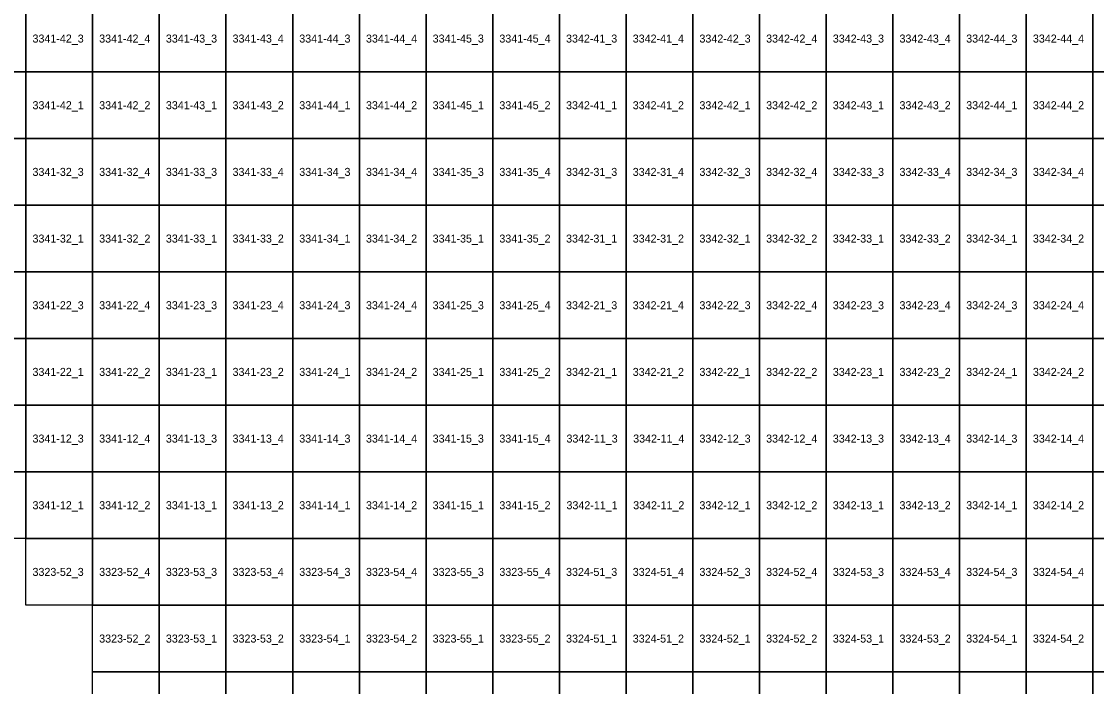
# Model space of a CAD drawing. Extents: x 312500 to 765000, y 172500 to 440000.
# Drawn here: x 554835 to 595132, y 244452 to 269390 of the extents above; entities that cross this region are included whole.
import ezdxf

# ---------------------------------------------------------------- set-up
doc = ezdxf.new("R2010")
doc.units = 0
doc.layers.add('Topo5_ramis_TKS2025', color=7, linetype='Continuous')
doc.layers.add('Topo5_ramis_TKS2025_Nr', color=7, linetype='Continuous')

msp = doc.modelspace()

# ---------------------------------------------------------------- linework, layer by layer
at = {"layer": 'Topo5_ramis_TKS2025'}
for points in [[(552500, 267500), (552500, 270000), (555000, 270000), (555000, 267500), (552500, 267500)], [(555000, 267500), (555000, 270000), (557500, 270000), (557500, 267500), (555000, 267500)], [(557500, 267500), (557500, 270000), (560000, 270000), (560000, 267500), (557500, 267500)], [(560000, 267500), (560000, 270000), (562500, 270000), (562500, 267500), (560000, 267500)], [(562500, 267500), (562500, 270000), (565000, 270000), (565000, 267500), (562500, 267500)], [(565000, 267500), (565000, 270000), (567500, 270000), (567500, 267500), (565000, 267500)], [(567500, 267500), (567500, 270000), (570000, 270000), (570000, 267500), (567500, 267500)], [(570000, 267500), (570000, 270000), (572500, 270000), (572500, 267500), (570000, 267500)], [(572500, 267500), (572500, 270000), (575000, 270000), (575000, 267500), (572500, 267500)], [(575000, 267500), (575000, 270000), (577500, 270000), (577500, 267500), (575000, 267500)], [(577500, 267500), (577500, 270000), (580000, 270000), (580000, 267500), (577500, 267500)], [(580000, 267500), (580000, 270000), (582500, 270000), (582500, 267500), (580000, 267500)], [(582500, 267500), (582500, 270000), (585000, 270000), (585000, 267500), (582500, 267500)], [(585000, 267500), (585000, 270000), (587500, 270000), (587500, 267500), (585000, 267500)], [(587500, 267500), (587500, 270000), (590000, 270000), (590000, 267500), (587500, 267500)], [(590000, 267500), (590000, 270000), (592500, 270000), (592500, 267500), (590000, 267500)], [(592500, 267500), (592500, 270000), (595000, 270000), (595000, 267500), (592500, 267500)], [(595000, 267500), (595000, 270000), (597500, 270000), (597500, 267500), (595000, 267500)], [(552500, 265000), (552500, 267500), (555000, 267500), (555000, 265000), (552500, 265000)], [(555000, 265000), (555000, 267500), (557500, 267500), (557500, 265000), (555000, 265000)], [(557500, 265000), (557500, 267500), (560000, 267500), (560000, 265000), (557500, 265000)], [(560000, 265000), (560000, 267500), (562500, 267500), (562500, 265000), (560000, 265000)], [(562500, 265000), (562500, 267500), (565000, 267500), (565000, 265000), (562500, 265000)], [(565000, 265000), (565000, 267500), (567500, 267500), (567500, 265000), (565000, 265000)], [(567500, 265000), (567500, 267500), (570000, 267500), (570000, 265000), (567500, 265000)], [(570000, 265000), (570000, 267500), (572500, 267500), (572500, 265000), (570000, 265000)], [(572500, 265000), (572500, 267500), (575000, 267500), (575000, 265000), (572500, 265000)], [(575000, 265000), (575000, 267500), (577500, 267500), (577500, 265000), (575000, 265000)], [(577500, 265000), (577500, 267500), (580000, 267500), (580000, 265000), (577500, 265000)], [(580000, 265000), (580000, 267500), (582500, 267500), (582500, 265000), (580000, 265000)], [(582500, 265000), (582500, 267500), (585000, 267500), (585000, 265000), (582500, 265000)], [(585000, 265000), (585000, 267500), (587500, 267500), (587500, 265000), (585000, 265000)], [(587500, 265000), (587500, 267500), (590000, 267500), (590000, 265000), (587500, 265000)], [(590000, 265000), (590000, 267500), (592500, 267500), (592500, 265000), (590000, 265000)], [(592500, 265000), (592500, 267500), (595000, 267500), (595000, 265000), (592500, 265000)], [(595000, 265000), (595000, 267500), (597500, 267500), (597500, 265000), (595000, 265000)], [(552500, 262500), (552500, 265000), (555000, 265000), (555000, 262500), (552500, 262500)], [(555000, 262500), (555000, 265000), (557500, 265000), (557500, 262500), (555000, 262500)], [(557500, 262500), (557500, 265000), (560000, 265000), (560000, 262500), (557500, 262500)], [(560000, 262500), (560000, 265000), (562500, 265000), (562500, 262500), (560000, 262500)], [(562500, 262500), (562500, 265000), (565000, 265000), (565000, 262500), (562500, 262500)], [(565000, 262500), (565000, 265000), (567500, 265000), (567500, 262500), (565000, 262500)], [(567500, 262500), (567500, 265000), (570000, 265000), (570000, 262500), (567500, 262500)], [(570000, 262500), (570000, 265000), (572500, 265000), (572500, 262500), (570000, 262500)], [(572500, 262500), (572500, 265000), (575000, 265000), (575000, 262500), (572500, 262500)], [(575000, 262500), (575000, 265000), (577500, 265000), (577500, 262500), (575000, 262500)], [(577500, 262500), (577500, 265000), (580000, 265000), (580000, 262500), (577500, 262500)], [(580000, 262500), (580000, 265000), (582500, 265000), (582500, 262500), (580000, 262500)], [(582500, 262500), (582500, 265000), (585000, 265000), (585000, 262500), (582500, 262500)], [(585000, 262500), (585000, 265000), (587500, 265000), (587500, 262500), (585000, 262500)], [(587500, 262500), (587500, 265000), (590000, 265000), (590000, 262500), (587500, 262500)], [(590000, 262500), (590000, 265000), (592500, 265000), (592500, 262500), (590000, 262500)], [(592500, 262500), (592500, 265000), (595000, 265000), (595000, 262500), (592500, 262500)], [(595000, 262500), (595000, 265000), (597500, 265000), (597500, 262500), (595000, 262500)], [(552500, 260000), (552500, 262500), (555000, 262500), (555000, 260000), (552500, 260000)], [(555000, 260000), (555000, 262500), (557500, 262500), (557500, 260000), (555000, 260000)], [(557500, 260000), (557500, 262500), (560000, 262500), (560000, 260000), (557500, 260000)], [(560000, 260000), (560000, 262500), (562500, 262500), (562500, 260000), (560000, 260000)], [(562500, 260000), (562500, 262500), (565000, 262500), (565000, 260000), (562500, 260000)], [(565000, 260000), (565000, 262500), (567500, 262500), (567500, 260000), (565000, 260000)], [(567500, 260000), (567500, 262500), (570000, 262500), (570000, 260000), (567500, 260000)], [(570000, 260000), (570000, 262500), (572500, 262500), (572500, 260000), (570000, 260000)], [(572500, 260000), (572500, 262500), (575000, 262500), (575000, 260000), (572500, 260000)], [(575000, 260000), (575000, 262500), (577500, 262500), (577500, 260000), (575000, 260000)], [(577500, 260000), (577500, 262500), (580000, 262500), (580000, 260000), (577500, 260000)], [(580000, 260000), (580000, 262500), (582500, 262500), (582500, 260000), (580000, 260000)], [(582500, 260000), (582500, 262500), (585000, 262500), (585000, 260000), (582500, 260000)], [(585000, 260000), (585000, 262500), (587500, 262500), (587500, 260000), (585000, 260000)], [(587500, 260000), (587500, 262500), (590000, 262500), (590000, 260000), (587500, 260000)], [(590000, 260000), (590000, 262500), (592500, 262500), (592500, 260000), (590000, 260000)], [(592500, 260000), (592500, 262500), (595000, 262500), (595000, 260000), (592500, 260000)], [(595000, 260000), (595000, 262500), (597500, 262500), (597500, 260000), (595000, 260000)], [(552500, 257500), (552500, 260000), (555000, 260000), (555000, 257500), (552500, 257500)], [(555000, 257500), (555000, 260000), (557500, 260000), (557500, 257500), (555000, 257500)], [(557500, 257500), (557500, 260000), (560000, 260000), (560000, 257500), (557500, 257500)], [(560000, 257500), (560000, 260000), (562500, 260000), (562500, 257500), (560000, 257500)], [(562500, 257500), (562500, 260000), (565000, 260000), (565000, 257500), (562500, 257500)], [(565000, 257500), (565000, 260000), (567500, 260000), (567500, 257500), (565000, 257500)], [(567500, 257500), (567500, 260000), (570000, 260000), (570000, 257500), (567500, 257500)], [(570000, 257500), (570000, 260000), (572500, 260000), (572500, 257500), (570000, 257500)], [(572500, 257500), (572500, 260000), (575000, 260000), (575000, 257500), (572500, 257500)], [(575000, 257500), (575000, 260000), (577500, 260000), (577500, 257500), (575000, 257500)], [(577500, 257500), (577500, 260000), (580000, 260000), (580000, 257500), (577500, 257500)], [(580000, 257500), (580000, 260000), (582500, 260000), (582500, 257500), (580000, 257500)], [(582500, 257500), (582500, 260000), (585000, 260000), (585000, 257500), (582500, 257500)], [(585000, 257500), (585000, 260000), (587500, 260000), (587500, 257500), (585000, 257500)], [(587500, 257500), (587500, 260000), (590000, 260000), (590000, 257500), (587500, 257500)], [(590000, 257500), (590000, 260000), (592500, 260000), (592500, 257500), (590000, 257500)], [(592500, 257500), (592500, 260000), (595000, 260000), (595000, 257500), (592500, 257500)], [(595000, 257500), (595000, 260000), (597500, 260000), (597500, 257500), (595000, 257500)], [(552500, 255000), (552500, 257500), (555000, 257500), (555000, 255000), (552500, 255000)], [(555000, 255000), (555000, 257500), (557500, 257500), (557500, 255000), (555000, 255000)], [(557500, 255000), (557500, 257500), (560000, 257500), (560000, 255000), (557500, 255000)], [(560000, 255000), (560000, 257500), (562500, 257500), (562500, 255000), (560000, 255000)], [(562500, 255000), (562500, 257500), (565000, 257500), (565000, 255000), (562500, 255000)], [(565000, 255000), (565000, 257500), (567500, 257500), (567500, 255000), (565000, 255000)], [(567500, 255000), (567500, 257500), (570000, 257500), (570000, 255000), (567500, 255000)], [(570000, 255000), (570000, 257500), (572500, 257500), (572500, 255000), (570000, 255000)], [(572500, 255000), (572500, 257500), (575000, 257500), (575000, 255000), (572500, 255000)], [(575000, 255000), (575000, 257500), (577500, 257500), (577500, 255000), (575000, 255000)], [(577500, 255000), (577500, 257500), (580000, 257500), (580000, 255000), (577500, 255000)], [(580000, 255000), (580000, 257500), (582500, 257500), (582500, 255000), (580000, 255000)], [(582500, 255000), (582500, 257500), (585000, 257500), (585000, 255000), (582500, 255000)], [(585000, 255000), (585000, 257500), (587500, 257500), (587500, 255000), (585000, 255000)], [(587500, 255000), (587500, 257500), (590000, 257500), (590000, 255000), (587500, 255000)], [(590000, 255000), (590000, 257500), (592500, 257500), (592500, 255000), (590000, 255000)], [(592500, 255000), (592500, 257500), (595000, 257500), (595000, 255000), (592500, 255000)], [(595000, 255000), (595000, 257500), (597500, 257500), (597500, 255000), (595000, 255000)], [(552500, 252500), (552500, 255000), (555000, 255000), (555000, 252500), (552500, 252500)], [(555000, 252500), (555000, 255000), (557500, 255000), (557500, 252500), (555000, 252500)], [(557500, 252500), (557500, 255000), (560000, 255000), (560000, 252500), (557500, 252500)], [(560000, 252500), (560000, 255000), (562500, 255000), (562500, 252500), (560000, 252500)], [(562500, 252500), (562500, 255000), (565000, 255000), (565000, 252500), (562500, 252500)], [(565000, 252500), (565000, 255000), (567500, 255000), (567500, 252500), (565000, 252500)], [(567500, 252500), (567500, 255000), (570000, 255000), (570000, 252500), (567500, 252500)], [(570000, 252500), (570000, 255000), (572500, 255000), (572500, 252500), (570000, 252500)], [(572500, 252500), (572500, 255000), (575000, 255000), (575000, 252500), (572500, 252500)], [(575000, 252500), (575000, 255000), (577500, 255000), (577500, 252500), (575000, 252500)], [(577500, 252500), (577500, 255000), (580000, 255000), (580000, 252500), (577500, 252500)], [(580000, 252500), (580000, 255000), (582500, 255000), (582500, 252500), (580000, 252500)], [(582500, 252500), (582500, 255000), (585000, 255000), (585000, 252500), (582500, 252500)], [(585000, 252500), (585000, 255000), (587500, 255000), (587500, 252500), (585000, 252500)], [(587500, 252500), (587500, 255000), (590000, 255000), (590000, 252500), (587500, 252500)], [(590000, 252500), (590000, 255000), (592500, 255000), (592500, 252500), (590000, 252500)], [(592500, 252500), (592500, 255000), (595000, 255000), (595000, 252500), (592500, 252500)], [(595000, 252500), (595000, 255000), (597500, 255000), (597500, 252500), (595000, 252500)], [(552500, 250000), (552500, 252500), (555000, 252500), (555000, 250000), (552500, 250000)], [(555000, 250000), (555000, 252500), (557500, 252500), (557500, 250000), (555000, 250000)], [(557500, 250000), (557500, 252500), (560000, 252500), (560000, 250000), (557500, 250000)], [(560000, 250000), (560000, 252500), (562500, 252500), (562500, 250000), (560000, 250000)], [(562500, 250000), (562500, 252500), (565000, 252500), (565000, 250000), (562500, 250000)], [(565000, 250000), (565000, 252500), (567500, 252500), (567500, 250000), (565000, 250000)], [(567500, 250000), (567500, 252500), (570000, 252500), (570000, 250000), (567500, 250000)], [(570000, 250000), (570000, 252500), (572500, 252500), (572500, 250000), (570000, 250000)], [(572500, 250000), (572500, 252500), (575000, 252500), (575000, 250000), (572500, 250000)], [(575000, 250000), (575000, 252500), (577500, 252500), (577500, 250000), (575000, 250000)], [(577500, 250000), (577500, 252500), (580000, 252500), (580000, 250000), (577500, 250000)], [(580000, 250000), (580000, 252500), (582500, 252500), (582500, 250000), (580000, 250000)], [(582500, 250000), (582500, 252500), (585000, 252500), (585000, 250000), (582500, 250000)], [(585000, 250000), (585000, 252500), (587500, 252500), (587500, 250000), (585000, 250000)], [(587500, 250000), (587500, 252500), (590000, 252500), (590000, 250000), (587500, 250000)], [(590000, 250000), (590000, 252500), (592500, 252500), (592500, 250000), (590000, 250000)], [(592500, 250000), (592500, 252500), (595000, 252500), (595000, 250000), (592500, 250000)], [(595000, 250000), (595000, 252500), (597500, 252500), (597500, 250000), (595000, 250000)], [(555000, 247500), (555000, 250000), (557500, 250000), (557500, 247500), (555000, 247500)], [(557500, 247500), (557500, 250000), (560000, 250000), (560000, 247500), (557500, 247500)], [(560000, 247500), (560000, 250000), (562500, 250000), (562500, 247500), (560000, 247500)], [(562500, 247500), (562500, 250000), (565000, 250000), (565000, 247500), (562500, 247500)], [(565000, 247500), (565000, 250000), (567500, 250000), (567500, 247500), (565000, 247500)], [(567500, 247500), (567500, 250000), (570000, 250000), (570000, 247500), (567500, 247500)], [(570000, 247500), (570000, 250000), (572500, 250000), (572500, 247500), (570000, 247500)], [(572500, 247500), (572500, 250000), (575000, 250000), (575000, 247500), (572500, 247500)], [(575000, 247500), (575000, 250000), (577500, 250000), (577500, 247500), (575000, 247500)], [(577500, 247500), (577500, 250000), (580000, 250000), (580000, 247500), (577500, 247500)], [(580000, 247500), (580000, 250000), (582500, 250000), (582500, 247500), (580000, 247500)], [(582500, 247500), (582500, 250000), (585000, 250000), (585000, 247500), (582500, 247500)], [(585000, 247500), (585000, 250000), (587500, 250000), (587500, 247500), (585000, 247500)], [(587500, 247500), (587500, 250000), (590000, 250000), (590000, 247500), (587500, 247500)], [(590000, 247500), (590000, 250000), (592500, 250000), (592500, 247500), (590000, 247500)], [(592500, 247500), (592500, 250000), (595000, 250000), (595000, 247500), (592500, 247500)], [(595000, 247500), (595000, 250000), (597500, 250000), (597500, 247500), (595000, 247500)], [(557500, 245000), (557500, 247500), (560000, 247500), (560000, 245000), (557500, 245000)], [(560000, 245000), (560000, 247500), (562500, 247500), (562500, 245000), (560000, 245000)], [(562500, 245000), (562500, 247500), (565000, 247500), (565000, 245000), (562500, 245000)], [(565000, 245000), (565000, 247500), (567500, 247500), (567500, 245000), (565000, 245000)], [(567500, 245000), (567500, 247500), (570000, 247500), (570000, 245000), (567500, 245000)], [(570000, 245000), (570000, 247500), (572500, 247500), (572500, 245000), (570000, 245000)], [(572500, 245000), (572500, 247500), (575000, 247500), (575000, 245000), (572500, 245000)], [(575000, 245000), (575000, 247500), (577500, 247500), (577500, 245000), (575000, 245000)], [(577500, 245000), (577500, 247500), (580000, 247500), (580000, 245000), (577500, 245000)], [(580000, 245000), (580000, 247500), (582500, 247500), (582500, 245000), (580000, 245000)], [(582500, 245000), (582500, 247500), (585000, 247500), (585000, 245000), (582500, 245000)], [(585000, 245000), (585000, 247500), (587500, 247500), (587500, 245000), (585000, 245000)], [(587500, 245000), (587500, 247500), (590000, 247500), (590000, 245000), (587500, 245000)], [(590000, 245000), (590000, 247500), (592500, 247500), (592500, 245000), (590000, 245000)], [(592500, 245000), (592500, 247500), (595000, 247500), (595000, 245000), (592500, 245000)], [(595000, 245000), (595000, 247500), (597500, 247500), (597500, 245000), (595000, 245000)], [(557500, 242500), (557500, 245000), (560000, 245000), (560000, 242500), (557500, 242500)], [(560000, 242500), (560000, 245000), (562500, 245000), (562500, 242500), (560000, 242500)], [(562500, 242500), (562500, 245000), (565000, 245000), (565000, 242500), (562500, 242500)], [(565000, 242500), (565000, 245000), (567500, 245000), (567500, 242500), (565000, 242500)], [(567500, 242500), (567500, 245000), (570000, 245000), (570000, 242500), (567500, 242500)], [(570000, 242500), (570000, 245000), (572500, 245000), (572500, 242500), (570000, 242500)], [(572500, 242500), (572500, 245000), (575000, 245000), (575000, 242500), (572500, 242500)], [(575000, 242500), (575000, 245000), (577500, 245000), (577500, 242500), (575000, 242500)], [(577500, 242500), (577500, 245000), (580000, 245000), (580000, 242500), (577500, 242500)], [(580000, 242500), (580000, 245000), (582500, 245000), (582500, 242500), (580000, 242500)], [(582500, 242500), (582500, 245000), (585000, 245000), (585000, 242500), (582500, 242500)], [(585000, 242500), (585000, 245000), (587500, 245000), (587500, 242500), (585000, 242500)], [(587500, 242500), (587500, 245000), (590000, 245000), (590000, 242500), (587500, 242500)], [(590000, 242500), (590000, 245000), (592500, 245000), (592500, 242500), (590000, 242500)], [(592500, 242500), (592500, 245000), (595000, 245000), (595000, 242500), (592500, 242500)], [(595000, 242500), (595000, 245000), (597500, 245000), (597500, 242500), (595000, 242500)]]:
    msp.add_lwpolyline(points, dxfattribs=at)

# ---------------------------------------------------------------- texts
at = {"layer": 'Topo5_ramis_TKS2025_Nr'}
for s, p in [('3341-42_3', (555248, 268600)), ('3341-42_4', (557748, 268600)), ('3341-43_3', (560248, 268600)), ('3341-43_4', (562748, 268600)), ('3341-44_3', (565248, 268600)), ('3341-44_4', (567748, 268600)), ('3341-45_3', (570248, 268600)), ('3341-45_4', (572748, 268600)), ('3342-41_3', (575248, 268600)), ('3342-41_4', (577748, 268600)), ('3342-42_3', (580248, 268600)), ('3342-42_4', (582748, 268600)), ('3342-43_3', (585248, 268600)), ('3342-43_4', (587748, 268600)), ('3342-44_3', (590248, 268600)), ('3342-44_4', (592748, 268600)), ('3341-42_1', (555248, 266100)), ('3341-42_2', (557748, 266100)), ('3341-43_1', (560248, 266100)), ('3341-43_2', (562748, 266100)), ('3341-44_1', (565248, 266100)), ('3341-44_2', (567748, 266100)), ('3341-45_1', (570248, 266100)), ('3341-45_2', (572748, 266100)), ('3342-41_1', (575248, 266100)), ('3342-41_2', (577748, 266100)), ('3342-42_1', (580248, 266100)), ('3342-42_2', (582748, 266100)), ('3342-43_1', (585248, 266100)), ('3342-43_2', (587748, 266100)), ('3342-44_1', (590248, 266100)), ('3342-44_2', (592748, 266100)), ('3341-32_3', (555248, 263600)), ('3341-32_4', (557748, 263600)), ('3341-33_3', (560248, 263600)), ('3341-33_4', (562748, 263600)), ('3341-34_3', (565248, 263600)), ('3341-34_4', (567748, 263600)), ('3341-35_3', (570248, 263600)), ('3341-35_4', (572748, 263600)), ('3342-31_3', (575248, 263600)), ('3342-31_4', (577748, 263600)), ('3342-32_3', (580248, 263600)), ('3342-32_4', (582748, 263600)), ('3342-33_3', (585248, 263600)), ('3342-33_4', (587748, 263600)), ('3342-34_3', (590248, 263600)), ('3342-34_4', (592748, 263600)), ('3341-32_1', (555248, 261100)), ('3341-32_2', (557748, 261100)), ('3341-33_1', (560248, 261100)), ('3341-33_2', (562748, 261100)), ('3341-34_1', (565248, 261100)), ('3341-34_2', (567748, 261100)), ('3341-35_1', (570248, 261100)), ('3341-35_2', (572748, 261100)), ('3342-31_1', (575248, 261100)), ('3342-31_2', (577748, 261100)), ('3342-32_1', (580248, 261100)), ('3342-32_2', (582748, 261100)), ('3342-33_1', (585248, 261100)), ('3342-33_2', (587748, 261100)), ('3342-34_1', (590248, 261100)), ('3342-34_2', (592748, 261100)), ('3341-22_3', (555248, 258600)), ('3341-22_4', (557748, 258600)), ('3341-23_3', (560248, 258600)), ('3341-23_4', (562748, 258600)), ('3341-24_3', (565248, 258600)), ('3341-24_4', (567748, 258600)), ('3341-25_3', (570248, 258600)), ('3341-25_4', (572748, 258600)), ('3342-21_3', (575248, 258600)), ('3342-21_4', (577748, 258600)), ('3342-22_3', (580248, 258600)), ('3342-22_4', (582748, 258600)), ('3342-23_3', (585248, 258600)), ('3342-23_4', (587748, 258600)), ('3342-24_3', (590248, 258600)), ('3342-24_4', (592748, 258600)), ('3341-22_1', (555248, 256100)), ('3341-22_2', (557748, 256100)), ('3341-23_1', (560248, 256100)), ('3341-23_2', (562748, 256100)), ('3341-24_1', (565248, 256100)), ('3341-24_2', (567748, 256100)), ('3341-25_1', (570248, 256100)), ('3341-25_2', (572748, 256100)), ('3342-21_1', (575248, 256100)), ('3342-21_2', (577748, 256100)), ('3342-22_1', (580248, 256100)), ('3342-22_2', (582748, 256100)), ('3342-23_1', (585248, 256100)), ('3342-23_2', (587748, 256100)), ('3342-24_1', (590248, 256100)), ('3342-24_2', (592748, 256100)), ('3341-12_3', (555248, 253600)), ('3341-12_4', (557748, 253600)), ('3341-13_3', (560248, 253600)), ('3341-13_4', (562748, 253600)), ('3341-14_3', (565248, 253600)), ('3341-14_4', (567748, 253600)), ('3341-15_3', (570248, 253600)), ('3341-15_4', (572748, 253600)), ('3342-11_3', (575264, 253600)), ('3342-11_4', (577764, 253600)), ('3342-12_3', (580248, 253600)), ('3342-12_4', (582748, 253600)), ('3342-13_3', (585248, 253600)), ('3342-13_4', (587748, 253600)), ('3342-14_3', (590248, 253600)), ('3342-14_4', (592748, 253600)), ('3341-12_1', (555248, 251100)), ('3341-12_2', (557748, 251100)), ('3341-13_1', (560248, 251100)), ('3341-13_2', (562748, 251100)), ('3341-14_1', (565248, 251100)), ('3341-14_2', (567748, 251100)), ('3341-15_1', (570248, 251100)), ('3341-15_2', (572748, 251100)), ('3342-11_1', (575264, 251100)), ('3342-11_2', (577764, 251100)), ('3342-12_1', (580248, 251100)), ('3342-12_2', (582748, 251100)), ('3342-13_1', (585248, 251100)), ('3342-13_2', (587748, 251100)), ('3342-14_1', (590248, 251100)), ('3342-14_2', (592748, 251100)), ('3323-52_3', (555248, 248600)), ('3323-52_4', (557748, 248600)), ('3323-53_3', (560248, 248600)), ('3323-53_4', (562748, 248600)), ('3323-54_3', (565248, 248600)), ('3323-54_4', (567748, 248600)), ('3323-55_3', (570248, 248600)), ('3323-55_4', (572748, 248600)), ('3324-51_3', (575248, 248600)), ('3324-51_4', (577748, 248600)), ('3324-52_3', (580248, 248600)), ('3324-52_4', (582748, 248600)), ('3324-53_3', (585248, 248600)), ('3324-53_4', (587748, 248600)), ('3324-54_3', (590248, 248600)), ('3324-54_4', (592748, 248600)), ('3323-52_2', (557748, 246100)), ('3323-53_1', (560248, 246100)), ('3323-53_2', (562748, 246100)), ('3323-54_1', (565248, 246100)), ('3323-54_2', (567748, 246100)), ('3323-55_1', (570248, 246100)), ('3323-55_2', (572748, 246100)), ('3324-51_1', (575248, 246100)), ('3324-51_2', (577748, 246100)), ('3324-52_1', (580248, 246100)), ('3324-52_2', (582748, 246100)), ('3324-53_1', (585248, 246100)), ('3324-53_2', (587748, 246100)), ('3324-54_1', (590248, 246100)), ('3324-54_2', (592748, 246100))]:
    msp.add_text(s, height=300, dxfattribs=at).set_placement(p)

doc.saveas('drawing.dxf')
